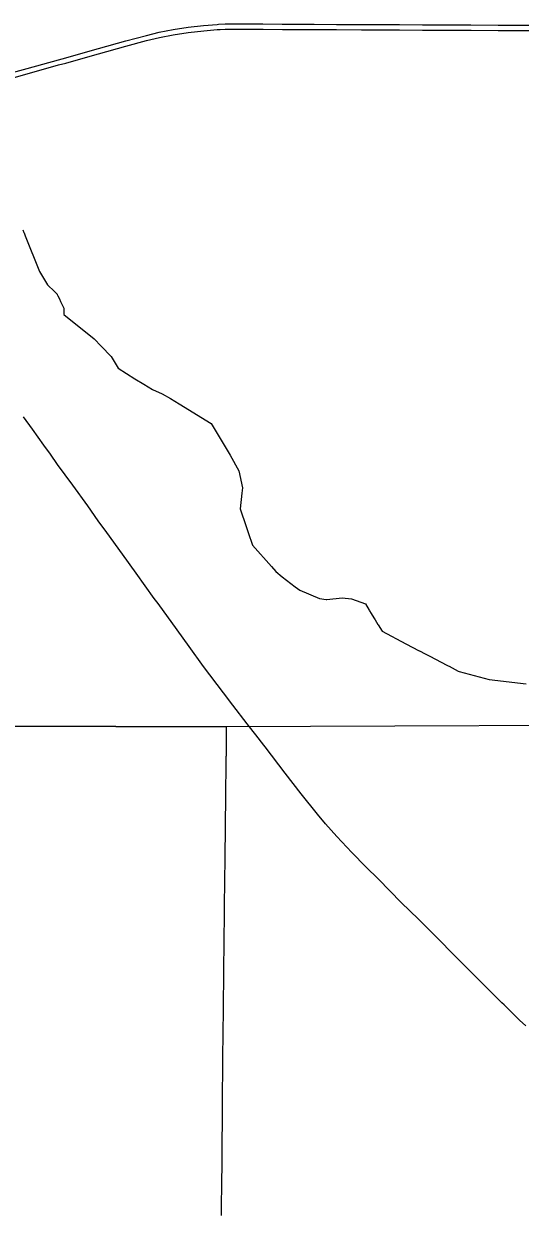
# Model space of a CAD drawing. Extents: x 0 to 34, y 0 to 22.
# Drawn here: x 4.9746 to 5.1018, y 15.4825 to 15.7868 of the extents above; entities that cross this region are included whole.
import ezdxf

# ---------------------------------------------------------------- set-up
doc = ezdxf.new("R2010")
doc.units = 0
for name, color, linetype in [('GM_X_Corporation', 7, 'Continuous'), ('GM_X_Interstate_Route', 7, 'Continuous'), ('GM_X_State_Route', 7, 'Continuous')]:
    doc.layers.add(name, color=color, linetype=linetype)

msp = doc.modelspace()

# ---------------------------------------------------------------- linework, layer by layer
at = {"layer": 'GM_X_Corporation'}
for points in [[(4.97435, 15.73399), (4.9746, 15.73335), (4.97463, 15.73328), (4.97495, 15.73246), (4.97856, 15.72329), (4.98068, 15.71991), (4.98245, 15.71818), (4.98294, 15.71771), (4.98312, 15.71752), (4.98316, 15.71745), (4.98333, 15.7171), (4.98369, 15.71634), (4.98401, 15.71568), (4.98401, 15.71567), (4.98409, 15.71551), (4.98487, 15.7139), (4.98484, 15.71259), (4.98483, 15.71227), (4.99259, 15.70605), (4.99439, 15.70417), (4.99693, 15.70155), (4.99876, 15.69857), (5.00305, 15.69585), (5.00537, 15.69442), (5.00758, 15.69305), (5.01007, 15.692), (5.0122, 15.69076), (5.01439, 15.68942), (5.02256, 15.68441), (5.02746, 15.6763), (5.02969, 15.67227), (5.03065, 15.6679), (5.03057, 15.6672), (5.03049, 15.66649), (5.03002, 15.66248), (5.03156, 15.65799), (5.03208, 15.65647), (5.03321, 15.65318), (5.03808, 15.64771), (5.03913, 15.64641), (5.04075, 15.64509), (5.04415, 15.64251), (5.0453, 15.64163), (5.05039, 15.63952), (5.05202, 15.63926), (5.05209, 15.63927), (5.05225, 15.63929), (5.05613, 15.63974), (5.05858, 15.63944), (5.0621, 15.63815), (5.06306, 15.63658), (5.06317, 15.6364), (5.06317, 15.63639), (5.06358, 15.63572), (5.0643, 15.63454), (5.06461, 15.63404), (5.06531, 15.63289), (5.0654, 15.63275), (5.06638, 15.63113), (5.07246, 15.62795), (5.07592, 15.62615), (5.076, 15.6261), (5.0774, 15.62537), (5.07865, 15.62472), (5.08302, 15.62243), (5.08333, 15.62227), (5.08356, 15.62215), (5.08589, 15.62094), (5.08618, 15.62078), (5.0938, 15.61874), (5.10328, 15.61769)], [(5.15601, 15.60719), (5.02641, 15.60666), (4.51712, 15.60819)], [(4.51712, 15.60819), (5.02641, 15.60666), (5.02646, 15.6038), (5.02644, 15.6022), (5.02643, 15.60139), (5.02642, 15.60059), (5.0264, 15.59923), (5.02639, 15.59898), (5.02639, 15.59879), (5.02637, 15.59737), (5.02637, 15.59722), (5.02635, 15.59577), (5.02633, 15.59426), (5.02633, 15.59416), (5.0263, 15.59233), (5.02628, 15.59066), (5.02626, 15.58907), (5.02625, 15.58749), (5.02623, 15.5859), (5.02621, 15.58429), (5.02619, 15.58268), (5.02617, 15.58108), (5.02615, 15.57947), (5.02614, 15.57806), (5.02614, 15.57786), (5.02612, 15.57626), (5.0261, 15.575), (5.0261, 15.57465), (5.02608, 15.57315), (5.02608, 15.57304), (5.02606, 15.57127), (5.02606, 15.57082), (5.02605, 15.57047), (5.02604, 15.56952), (5.02603, 15.5682), (5.02602, 15.56791), (5.02602, 15.56766), (5.02601, 15.56725), (5.02599, 15.56531), (5.02596, 15.5626), (5.02595, 15.56154), (5.02592, 15.55929), (5.02592, 15.55913), (5.02589, 15.55642), (5.02586, 15.55403), (5.02585, 15.55317), (5.02583, 15.55166), (5.02582, 15.55016), (5.0258, 15.54867), (5.02578, 15.54707), (5.02574, 15.54398), (5.02574, 15.54371), (5.02563, 15.53462), (5.02555, 15.52762), (5.02555, 15.52713), (5.02555, 15.52711), (5.02555, 15.52706), (5.02555, 15.52701), (5.02551, 15.52296), (5.02547, 15.51943), (5.02547, 15.51935), (5.02542, 15.51203), (5.02542, 15.51183), (5.02537, 15.50407), (5.02535, 15.5017), (5.02532, 15.49755), (5.02532, 15.49694), (5.0253, 15.49489), (5.0253, 15.49454), (5.0253, 15.49421), (5.02529, 15.49398), (5.02525, 15.4905), (5.02521, 15.4874), (5.0252, 15.48708), (5.02519, 15.48616), (5.02519, 15.48583), (5.02517, 15.48408), (5.02517, 15.48403), (5.02517, 15.48352), (5.02517, 15.48322), (5.02516, 15.48254), (5.02515, 15.48144)]]:
    msp.add_lwpolyline(points, dxfattribs=at)
at = {"layer": 'GM_X_Interstate_Route'}
for points in [[(4.96849, 15.77343), (4.97544, 15.77534), (4.98348, 15.77761), (4.98531, 15.77811), (4.98679, 15.77851), (4.99373, 15.7805), (5.00074, 15.78242), (5.006, 15.78385), (5.00929, 15.78464), (5.01281, 15.78536), (5.01666, 15.78595), (5.02064, 15.78641), (5.02411, 15.78667), (5.02451, 15.7867), (5.0262, 15.78682), (5.03124, 15.78679), (5.03587, 15.78677), (5.04082, 15.78674), (5.049, 15.78669), (5.05467, 15.78667), (5.06112, 15.78665), (5.07002, 15.7866), (5.07087, 15.7866), (5.07675, 15.78655), (5.08348, 15.78653), (5.08915, 15.78652), (5.09612, 15.78648), (5.10405, 15.78644)], [(4.96851, 15.77206), (4.97546, 15.77397), (4.98351, 15.77625), (4.98532, 15.77674), (4.98682, 15.77714), (4.99375, 15.77914), (5.00076, 15.78105), (5.00603, 15.78249), (5.00932, 15.78327), (5.01284, 15.78399), (5.01669, 15.78458), (5.02067, 15.78504), (5.02413, 15.78531), (5.02492, 15.78536), (5.02622, 15.78545), (5.03127, 15.78542), (5.0359, 15.78541), (5.04084, 15.78538), (5.04903, 15.78532), (5.05469, 15.78531), (5.06114, 15.78528), (5.07005, 15.78524), (5.07084, 15.78523), (5.07678, 15.78518), (5.08351, 15.78517), (5.08918, 15.78515), (5.09614, 15.78511), (5.10407, 15.78507)]]:
    msp.add_lwpolyline(points, dxfattribs=at)
at = {"layer": 'GM_X_State_Route'}
msp.add_line((5.10326, 15.53001), (5.10163, 15.53148), dxfattribs=at)
for points in [[(5.03178, 15.60739), (5.02815, 15.61218), (5.02572, 15.61539), (5.02062, 15.62208), (5.01694, 15.62723), (5.01388, 15.63147), (5.00901, 15.63822), (5.00801, 15.63955), (5.00339, 15.64604), (4.99986, 15.65087), (4.99585, 15.6564), (4.99367, 15.65946), (4.99097, 15.66324), (4.98714, 15.66855), (4.98325, 15.67391), (4.98139, 15.67649), (4.97975, 15.67878), (4.97677, 15.68292), (4.97453, 15.68611)], [(5.03499, 15.60335), (5.0324, 15.6066), (5.03178, 15.60739)], [(5.08629, 15.5467), (5.08572, 15.54726), (5.07972, 15.55333), (5.07571, 15.55738), (5.07126, 15.56164), (5.06547, 15.56761), (5.06222, 15.57079), (5.05862, 15.57443), (5.05482, 15.57851), (5.0519, 15.58176), (5.0498, 15.58424), (5.04563, 15.58946), (5.04155, 15.59477), (5.03639, 15.60152), (5.03515, 15.60314), (5.03499, 15.60335)], [(5.09708, 15.53594), (5.0937, 15.53934), (5.08967, 15.54332), (5.08629, 15.5467)], [(5.10163, 15.53148), (5.09764, 15.53538), (5.09708, 15.53594)]]:
    msp.add_lwpolyline(points, dxfattribs=at)

doc.saveas('drawing.dxf')
